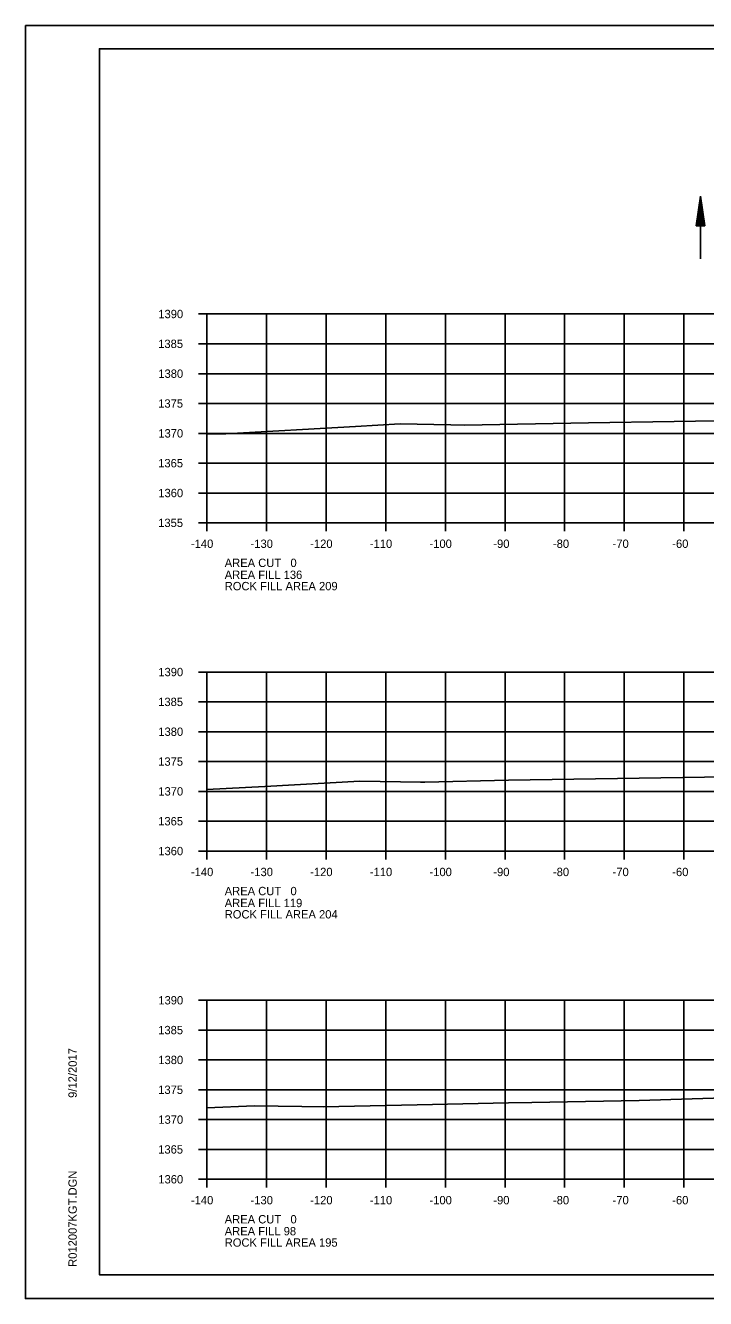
# Model space of a CAD drawing. Extents: x 1374311 to 1383814, y 384102 to 406278.
# Drawn here: x 1381458.2 to 1381572.3, y 388164.7 to 388378 of the extents above; entities that cross this region are included whole.
import ezdxf

# ---------------------------------------------------------------- set-up
doc = ezdxf.new("R2010")
doc.units = 0
for name, color, linetype in [('R_Axis', 7, 'Continuous'), ('R_Axis Annot', 7, 'Continuous'), ('R_Border', 7, 'Continuous'), ('R_Draft', 7, 'Continuous'), ('R_Exist Surface', 7, 'Continuous'), ('R_Grid', 7, 'Continuous'), ('R_No Plot', 7, 'Continuous'), ('R_Water', 7, 'Continuous')]:
    doc.layers.add(name, color=color, linetype=linetype)

msp = doc.modelspace()

# ---------------------------------------------------------------- linework, layer by layer
at = {"layer": 'R_Axis'}
for p, q in [((1381487.26, 388329.67), (1381488.66, 388329.67)), ((1381488.66, 388294.67), (1381488.66, 388329.67)), ((1381487.26, 388324.67), (1381488.66, 388324.67)), ((1381487.26, 388319.67), (1381488.66, 388319.67)), ((1381487.26, 388314.67), (1381488.66, 388314.67)), ((1381487.26, 388309.67), (1381488.66, 388309.67)), ((1381487.26, 388304.67), (1381488.66, 388304.67)), ((1381487.26, 388299.67), (1381488.66, 388299.67)), ((1381487.26, 388294.67), (1381488.66, 388294.67)), ((1381488.66, 388294.67), (1381768.66, 388294.67)), ((1381488.66, 388293.27), (1381488.66, 388294.67)), ((1381498.66, 388293.27), (1381498.66, 388294.67)), ((1381508.66, 388293.27), (1381508.66, 388294.67)), ((1381518.66, 388293.27), (1381518.66, 388294.67)), ((1381528.66, 388293.27), (1381528.66, 388294.67)), ((1381538.66, 388293.27), (1381538.66, 388294.67)), ((1381548.66, 388293.27), (1381548.66, 388294.67)), ((1381558.66, 388293.27), (1381558.66, 388294.67)), ((1381568.66, 388293.27), (1381568.66, 388294.67)), ((1381487.26, 388269.67), (1381488.66, 388269.67)), ((1381488.66, 388239.67), (1381488.66, 388269.67)), ((1381487.26, 388264.67), (1381488.66, 388264.67)), ((1381487.26, 388259.67), (1381488.66, 388259.67)), ((1381487.26, 388254.67), (1381488.66, 388254.67)), ((1381487.26, 388249.67), (1381488.66, 388249.67)), ((1381487.26, 388244.67), (1381488.66, 388244.67)), ((1381487.26, 388239.67), (1381488.66, 388239.67)), ((1381488.66, 388239.67), (1381768.66, 388239.67)), ((1381488.66, 388238.27), (1381488.66, 388239.67)), ((1381498.66, 388238.27), (1381498.66, 388239.67)), ((1381508.66, 388238.27), (1381508.66, 388239.67)), ((1381518.66, 388238.27), (1381518.66, 388239.67)), ((1381528.66, 388238.27), (1381528.66, 388239.67)), ((1381538.66, 388238.27), (1381538.66, 388239.67)), ((1381548.66, 388238.27), (1381548.66, 388239.67)), ((1381558.66, 388238.27), (1381558.66, 388239.67)), ((1381568.66, 388238.27), (1381568.66, 388239.67)), ((1381487.26, 388214.67), (1381488.66, 388214.67)), ((1381488.66, 388184.67), (1381488.66, 388214.67)), ((1381487.26, 388209.67), (1381488.66, 388209.67)), ((1381487.26, 388204.67), (1381488.66, 388204.67)), ((1381487.26, 388199.67), (1381488.66, 388199.67)), ((1381487.26, 388194.67), (1381488.66, 388194.67)), ((1381487.26, 388189.67), (1381488.66, 388189.67)), ((1381487.26, 388184.67), (1381488.66, 388184.67)), ((1381488.66, 388184.67), (1381768.66, 388184.67)), ((1381488.66, 388183.27), (1381488.66, 388184.67)), ((1381498.66, 388183.27), (1381498.66, 388184.67)), ((1381508.66, 388183.27), (1381508.66, 388184.67)), ((1381518.66, 388183.27), (1381518.66, 388184.67)), ((1381528.66, 388183.27), (1381528.66, 388184.67)), ((1381538.66, 388183.27), (1381538.66, 388184.67)), ((1381548.66, 388183.27), (1381548.66, 388184.67)), ((1381558.66, 388183.27), (1381558.66, 388184.67)), ((1381568.66, 388183.27), (1381568.66, 388184.67))]:
    msp.add_line(p, q, dxfattribs=at)
at = {"layer": 'R_Border'}
for p, q in [((1381470.66, 388374.13), (1381786.84, 388374.13)), ((1381470.66, 388168.67), (1381470.66, 388374.13)), ((1381470.66, 388168.67), (1381470.66, 388168.67)), ((1381786.84, 388168.67), (1381470.66, 388168.67))]:
    msp.add_line(p, q, dxfattribs=at)
at = {"layer": 'R_Draft'}
for p, q in [((1381570.69, 388344.42), (1381571.44, 388349.42)), ((1381572.19, 388344.42), (1381571.44, 388349.42)), ((1381570.82, 388344.42), (1381571.44, 388348.58)), ((1381570.95, 388344.42), (1381571.44, 388347.72)), ((1381572.07, 388344.42), (1381571.44, 388348.58)), ((1381571.94, 388344.42), (1381571.44, 388347.72)), ((1381571.07, 388344.42), (1381571.44, 388346.89)), ((1381571.2, 388344.42), (1381571.44, 388346.04)), ((1381571.33, 388344.42), (1381571.44, 388345.21)), ((1381571.82, 388344.42), (1381571.44, 388346.89)), ((1381571.69, 388344.42), (1381571.44, 388346.04)), ((1381571.56, 388344.42), (1381571.44, 388345.21)), ((1381572.19, 388344.42), (1381570.69, 388344.42))]:
    msp.add_line(p, q, dxfattribs=at)
at = {"layer": 'R_Exist Surface'}
for points in [[(1381488.66, 388309.59), (1381491.86, 388309.59), (1381513.61, 388310.84), (1381521.06, 388311.27), (1381529.56, 388311.11), (1381531.88, 388311.06), (1381552.65, 388311.45), (1381581.4, 388311.86)], [(1381488.66, 388249.99), (1381498.4, 388250.49), (1381514.29, 388251.41), (1381521.12, 388251.27), (1381524.5, 388251.2), (1381525.2, 388251.19), (1381539.26, 388251.53), (1381572.13, 388252.07), (1381574.74, 388252.12)], [(1381488.66, 388196.64), (1381496.68, 388196.97), (1381504.57, 388196.84), (1381508.18, 388196.81), (1381523.93, 388197.16), (1381539.25, 388197.5), (1381543.15, 388197.56), (1381561.13, 388197.89), (1381578.95, 388198.43)]]:
    msp.add_lwpolyline(points, dxfattribs=at)
at = {"layer": 'R_Grid'}
for p, q in [((1381488.66, 388329.67), (1381768.66, 388329.67)), ((1381488.66, 388294.67), (1381488.66, 388329.67)), ((1381498.66, 388294.67), (1381498.66, 388329.67)), ((1381508.66, 388294.67), (1381508.66, 388329.67)), ((1381518.66, 388294.67), (1381518.66, 388329.67)), ((1381528.66, 388294.67), (1381528.66, 388329.67)), ((1381538.66, 388294.67), (1381538.66, 388329.67)), ((1381548.66, 388294.67), (1381548.66, 388329.67)), ((1381558.66, 388294.67), (1381558.66, 388329.67)), ((1381568.66, 388294.67), (1381568.66, 388329.67)), ((1381488.66, 388324.67), (1381768.66, 388324.67)), ((1381488.66, 388319.67), (1381768.66, 388319.67)), ((1381488.66, 388314.67), (1381768.66, 388314.67)), ((1381488.66, 388309.67), (1381768.66, 388309.67)), ((1381488.66, 388304.67), (1381768.66, 388304.67)), ((1381488.66, 388299.67), (1381768.66, 388299.67)), ((1381488.66, 388294.67), (1381768.66, 388294.67)), ((1381488.66, 388269.67), (1381768.66, 388269.67)), ((1381488.66, 388239.67), (1381488.66, 388269.67)), ((1381498.66, 388239.67), (1381498.66, 388269.67)), ((1381508.66, 388239.67), (1381508.66, 388269.67)), ((1381518.66, 388239.67), (1381518.66, 388269.67)), ((1381528.66, 388239.67), (1381528.66, 388269.67)), ((1381538.66, 388239.67), (1381538.66, 388269.67)), ((1381548.66, 388239.67), (1381548.66, 388269.67)), ((1381558.66, 388239.67), (1381558.66, 388269.67)), ((1381568.66, 388239.67), (1381568.66, 388269.67)), ((1381488.66, 388264.67), (1381768.66, 388264.67)), ((1381488.66, 388259.67), (1381768.66, 388259.67)), ((1381488.66, 388254.67), (1381768.66, 388254.67)), ((1381488.66, 388249.67), (1381768.66, 388249.67)), ((1381488.66, 388244.67), (1381768.66, 388244.67)), ((1381488.66, 388239.67), (1381768.66, 388239.67)), ((1381488.66, 388214.67), (1381768.66, 388214.67)), ((1381488.66, 388184.67), (1381488.66, 388214.67)), ((1381498.66, 388184.67), (1381498.66, 388214.67)), ((1381508.66, 388184.67), (1381508.66, 388214.67)), ((1381518.66, 388184.67), (1381518.66, 388214.67)), ((1381528.66, 388184.67), (1381528.66, 388214.67)), ((1381538.66, 388184.67), (1381538.66, 388214.67)), ((1381548.66, 388184.67), (1381548.66, 388214.67)), ((1381558.66, 388184.67), (1381558.66, 388214.67)), ((1381568.66, 388184.67), (1381568.66, 388214.67)), ((1381488.66, 388209.67), (1381768.66, 388209.67)), ((1381488.66, 388204.67), (1381768.66, 388204.67)), ((1381488.66, 388199.67), (1381768.66, 388199.67)), ((1381488.66, 388194.67), (1381768.66, 388194.67)), ((1381488.66, 388189.67), (1381768.66, 388189.67)), ((1381488.66, 388184.67), (1381768.66, 388184.67))]:
    msp.add_line(p, q, dxfattribs=at)
at = {"layer": 'R_No Plot'}
for p, q in [((1381458.26, 388378.02), (1381791.59, 388378.02)), ((1381458.26, 388164.69), (1381791.59, 388164.69))]:
    msp.add_line(p, q, dxfattribs=at)
for points in [[(1381458.25, 388378.02), (1381791.59, 388378.02), (1381791.59, 388164.68), (1381458.25, 388164.68)], [(1381704.58, 388374.13), (1381704.58, 388364.25), (1381740.31, 388364.25), (1381740.31, 388361.33), (1381763.51, 388361.33), (1381763.51, 388338.11), (1381786.84, 388338.11), (1381786.84, 388168.67), (1381470.66, 388168.67), (1381470.66, 388374.13)]]:
    msp.add_lwpolyline(points, close=True, dxfattribs=at)
at = {"layer": 'R_Water'}
msp.add_line((1381571.44, 388338.91), (1381571.44, 388349.42), dxfattribs=at)

# ---------------------------------------------------------------- texts
at = {"layer": 'R_Axis Annot'}
for s, p in [('1390', (1381480.53, 388328.97)), ('1385', (1381480.51, 388323.97)), ('1380', (1381480.53, 388318.97)), ('1375', (1381480.51, 388313.97)), ('1370', (1381480.53, 388308.97)), ('1365', (1381480.51, 388303.97)), ('1360', (1381480.53, 388298.97)), ('1355', (1381480.51, 388293.97)), ('-140', (1381486, 388290.47)), ('-130', (1381496, 388290.47)), ('-120', (1381506, 388290.47)), ('-110', (1381516, 388290.47)), ('-100', (1381526, 388290.47)), ('-90', (1381536.7, 388290.47)), ('-80', (1381546.7, 388290.47)), ('-70', (1381556.7, 388290.47)), ('-60', (1381566.7, 388290.47)), ('AREA CUT   0', (1381491.66, 388287.27)), ('AREA FILL 136', (1381491.66, 388285.27)), ('ROCK FILL AREA 209', (1381491.66, 388283.37)), ('1390', (1381480.53, 388268.97)), ('1385', (1381480.51, 388263.97)), ('1380', (1381480.53, 388258.97)), ('1375', (1381480.51, 388253.97)), ('1370', (1381480.53, 388248.97)), ('1365', (1381480.51, 388243.97)), ('1360', (1381480.53, 388238.97)), ('-140', (1381486, 388235.47)), ('-130', (1381496, 388235.47)), ('-120', (1381506, 388235.47)), ('-110', (1381516, 388235.47)), ('-100', (1381526, 388235.47)), ('-90', (1381536.7, 388235.47)), ('-80', (1381546.7, 388235.47)), ('-70', (1381556.7, 388235.47)), ('-60', (1381566.7, 388235.47)), ('AREA CUT   0', (1381491.66, 388232.27)), ('AREA FILL 119', (1381491.66, 388230.27)), ('ROCK FILL AREA 204', (1381491.66, 388228.37)), ('1390', (1381480.53, 388213.97)), ('1385', (1381480.51, 388208.97)), ('1380', (1381480.53, 388203.97)), ('1375', (1381480.51, 388198.97)), ('1370', (1381480.53, 388193.97)), ('1365', (1381480.51, 388188.97)), ('1360', (1381480.53, 388183.97)), ('-140', (1381486, 388180.47)), ('-130', (1381496, 388180.47)), ('-120', (1381506, 388180.47)), ('-110', (1381516, 388180.47)), ('-100', (1381526, 388180.47)), ('-90', (1381536.7, 388180.47)), ('-80', (1381546.7, 388180.47)), ('-70', (1381556.7, 388180.47)), ('-60', (1381566.7, 388180.47)), ('AREA CUT   0', (1381491.66, 388177.27)), ('AREA FILL 98', (1381491.66, 388175.27)), ('ROCK FILL AREA 195', (1381491.66, 388173.37))]:
    msp.add_text(s, height=1.4, dxfattribs=at).set_placement(p)
at = {"layer": 'R_Border'}
for s, p in [('9/12/2017', (1381466.85, 388198.31)), ('R012007KGT.DGN', (1381466.85, 388169.99))]:
    msp.add_text(s, height=1.4, rotation=90, dxfattribs=at).set_placement(p)

doc.saveas('drawing.dxf')
